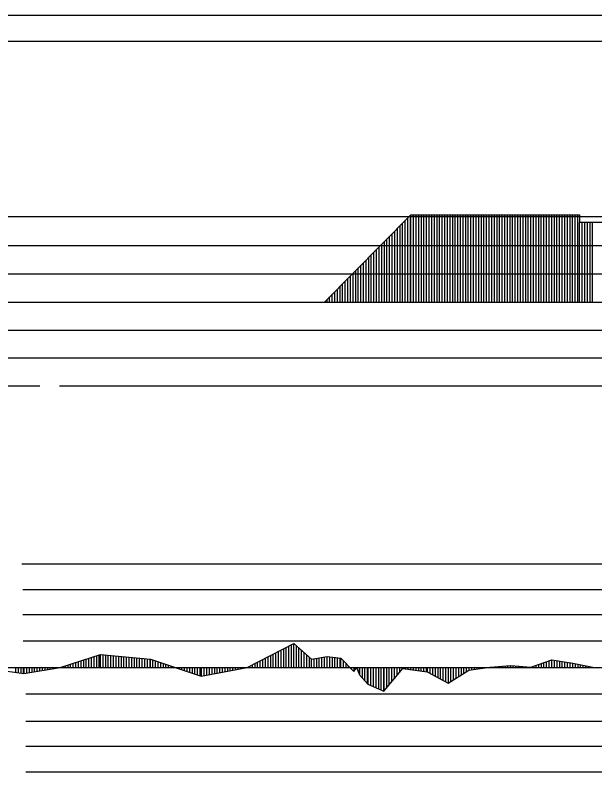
# Model space of a CAD drawing. Extents: x 2 to 10148, y 0 to 380.
# Drawn here: x 9870 to 9925.6, y 232 to 304.5 of the extents above; entities that cross this region are included whole.
import ezdxf

# ---------------------------------------------------------------- set-up
doc = ezdxf.new("R2010")
doc.units = 0
for name, color, linetype in [('POSUN_CARA', 7, 'Continuous'), ('POSUN_RASTR', 7, 'Continuous'), ('ZRYCHL_CARA', 7, 'Continuous'), ('ZRYCHL_RASTR', 7, 'Continuous')]:
    doc.layers.add(name, color=color, linetype=linetype)

msp = doc.modelspace()

# ---------------------------------------------------------------- linework, layer by layer
at = {"layer": 'POSUN_CARA'}
for p, q in [((9892.289, 242.026), (9896.753, 244.305)), ((9896.753, 244.305), (9898.453, 242.821)), ((9896.753, 242), (9896.753, 244.305)), ((9895.289, 242), (9895.289, 243.557)), ((9895.539, 242), (9895.539, 243.685)), ((9895.789, 242), (9895.789, 243.813)), ((9896.039, 242), (9896.039, 243.94)), ((9896.289, 242), (9896.289, 244.068)), ((9896.539, 242), (9896.539, 244.195)), ((9897.003, 242), (9897.003, 244.087)), ((9897.253, 242), (9897.253, 243.868)), ((9897.503, 242), (9897.503, 243.65)), ((9874.36, 242.022), (9878.221, 243.27)), ((9876.86, 242), (9876.86, 242.83)), ((9877.11, 242), (9877.11, 242.911)), ((9877.36, 242), (9877.36, 242.991)), ((9877.61, 242), (9877.61, 243.072)), ((9877.86, 242), (9877.86, 243.153)), ((9878.11, 242), (9878.11, 243.234)), ((9878.221, 243.27), (9883.001, 242.797)), ((9878.221, 242), (9878.221, 243.27)), ((9878.471, 242), (9878.471, 243.245)), ((9878.721, 242), (9878.721, 243.22)), ((9878.971, 242), (9878.971, 243.196)), ((9879.221, 242), (9879.221, 243.171)), ((9879.471, 242), (9879.471, 243.146)), ((9879.721, 242), (9879.721, 243.121)), ((9879.971, 242), (9879.971, 243.097)), ((9880.221, 242), (9880.221, 243.072)), ((9880.471, 242), (9880.471, 243.047)), ((9880.721, 242), (9880.721, 243.023)), ((9880.971, 242), (9880.971, 242.998)), ((9881.221, 242), (9881.221, 242.973)), ((9881.471, 242), (9881.471, 242.948)), ((9881.721, 242), (9881.721, 242.924)), ((9881.971, 242), (9881.971, 242.899)), ((9882.221, 242), (9882.221, 242.874)), ((9882.471, 242), (9882.471, 242.85)), ((9894.039, 242), (9894.039, 242.919)), ((9894.289, 242), (9894.289, 243.047)), ((9894.539, 242), (9894.539, 243.175)), ((9894.789, 242), (9894.789, 243.302)), ((9895.039, 242), (9895.039, 243.43)), ((9897.753, 242), (9897.753, 243.432)), ((9898.003, 242), (9898.003, 243.213)), ((9898.253, 242), (9898.253, 242.995)), ((9898.453, 242.821), (9899.956, 243.072)), ((9898.703, 242), (9898.703, 242.863)), ((9898.953, 242), (9898.953, 242.904)), ((9899.203, 242), (9899.203, 242.946)), ((9899.453, 242), (9899.453, 242.988)), ((9899.703, 242), (9899.703, 243.03)), ((9899.953, 242), (9899.953, 243.072)), ((9899.956, 243.072), (9901.263, 242.919)), ((9899.956, 242), (9899.956, 243.072)), ((9900.206, 242), (9900.206, 243.043)), ((9900.456, 242), (9900.456, 243.013)), ((9900.706, 242), (9900.706, 242.984)), ((9900.956, 242), (9900.956, 242.955)), ((9901.206, 242), (9901.206, 242.925)), ((9901.263, 242.919), (9902.504, 241.632)), ((9901.263, 242), (9901.263, 242.919)), ((9874.86, 242), (9874.86, 242.184)), ((9875.11, 242), (9875.11, 242.265)), ((9875.36, 242), (9875.36, 242.345)), ((9875.61, 242), (9875.61, 242.426)), ((9875.86, 242), (9875.86, 242.507)), ((9876.11, 242), (9876.11, 242.588)), ((9876.36, 242), (9876.36, 242.668)), ((9876.61, 242), (9876.61, 242.749)), ((9882.721, 242), (9882.721, 242.825)), ((9882.971, 242), (9882.971, 242.8)), ((9883.001, 242.797), (9887.889, 241.176)), ((9883.001, 242), (9883.001, 242.797)), ((9883.251, 242), (9883.251, 242.714)), ((9883.501, 242), (9883.501, 242.631)), ((9883.751, 242), (9883.751, 242.549)), ((9884.001, 242), (9884.001, 242.466)), ((9884.251, 242), (9884.251, 242.383)), ((9884.501, 242), (9884.501, 242.3)), ((9884.751, 242), (9884.751, 242.217)), ((9885.001, 242), (9885.001, 242.134)), ((9892.539, 242), (9892.539, 242.154)), ((9892.789, 242), (9892.789, 242.281)), ((9893.039, 242), (9893.039, 242.409)), ((9893.289, 242), (9893.289, 242.537)), ((9893.539, 242), (9893.539, 242.664)), ((9893.789, 242), (9893.789, 242.792)), ((9898.453, 242), (9898.453, 242.821)), ((9901.513, 242), (9901.513, 242.659)), ((9901.763, 242), (9901.763, 242.4)), ((9902.013, 242), (9902.013, 242.141)), ((9915.545, 242.033), (9917.552, 242.212)), ((9916.545, 242), (9916.545, 242.122)), ((9916.795, 242), (9916.795, 242.144)), ((9917.045, 242), (9917.045, 242.167)), ((9917.295, 242), (9917.295, 242.189)), ((9917.545, 242), (9917.545, 242.211)), ((9917.552, 242.212), (9919.497, 242.041)), ((9917.552, 242), (9917.552, 242.212)), ((9917.802, 242), (9917.802, 242.19)), ((9918.052, 242), (9918.052, 242.168)), ((9918.302, 242), (9918.302, 242.146)), ((9918.552, 242), (9918.552, 242.124)), ((9919.497, 242.041), (9921.5, 242.758)), ((9919.747, 242), (9919.747, 242.131)), ((9919.997, 242), (9919.997, 242.22)), ((9920.247, 242), (9920.247, 242.31)), ((9920.497, 242), (9920.497, 242.399)), ((9920.747, 242), (9920.747, 242.489)), ((9920.997, 242), (9920.997, 242.578)), ((9921.247, 242), (9921.247, 242.667)), ((9921.497, 242), (9921.497, 242.757)), ((9921.5, 242.758), (9923.512, 242.436)), ((9921.5, 242), (9921.5, 242.758)), ((9921.75, 242), (9921.75, 242.718)), ((9922, 242), (9922, 242.678)), ((9922.25, 242), (9922.25, 242.638)), ((9922.5, 242), (9922.5, 242.598)), ((9922.75, 242), (9922.75, 242.558)), ((9923, 242), (9923, 242.518)), ((9923.25, 242), (9923.25, 242.478)), ((9923.5, 242), (9923.5, 242.438)), ((9923.512, 242.436), (9925.593, 242)), ((9923.512, 242), (9923.512, 242.436)), ((9923.762, 242), (9923.762, 242.383)), ((9924.012, 242), (9924.012, 242.331)), ((9924.262, 242), (9924.262, 242.279)), ((9924.512, 242), (9924.512, 242.226)), ((9924.762, 242), (9924.762, 242.174)), ((9925.012, 242), (9925.012, 242.122)), ((9867.82, 241.872), (9870.876, 241.447)), ((9870.07, 242), (9870.07, 241.559)), ((9870.32, 242), (9870.32, 241.524)), ((9870.57, 242), (9870.57, 241.49)), ((9870.82, 242), (9870.82, 241.455)), ((9870.876, 241.447), (9874.36, 242.022)), ((9870.876, 242), (9870.876, 241.447)), ((9871.126, 242), (9871.126, 241.489)), ((9871.376, 242), (9871.376, 241.53)), ((9871.626, 242), (9871.626, 241.571)), ((9871.876, 242), (9871.876, 241.612)), ((9872.126, 242), (9872.126, 241.654)), ((9872.376, 242), (9872.376, 241.695)), ((9872.626, 242), (9872.626, 241.736)), ((9872.876, 242), (9872.876, 241.777)), ((9873.126, 242), (9873.126, 241.819)), ((9873.376, 242), (9873.376, 241.86)), ((9873.626, 242), (9873.626, 241.901)), ((9873.876, 242), (9873.876, 241.943)), ((9874.126, 242), (9874.126, 241.984)), ((9874.36, 242), (9874.36, 242.022)), ((9874.61, 242), (9874.61, 242.103)), ((9885.251, 242), (9885.251, 242.051)), ((9885.501, 242), (9885.501, 241.968)), ((9885.751, 242), (9885.751, 241.885)), ((9886.001, 242), (9886.001, 241.803)), ((9886.251, 242), (9886.251, 241.72)), ((9886.501, 242), (9886.501, 241.637)), ((9886.751, 242), (9886.751, 241.554)), ((9887.001, 242), (9887.001, 241.471)), ((9887.251, 242), (9887.251, 241.388)), ((9887.501, 242), (9887.501, 241.305)), ((9887.751, 242), (9887.751, 241.222)), ((9887.889, 241.176), (9892.289, 242.026)), ((9887.889, 242), (9887.889, 241.176)), ((9888.139, 242), (9888.139, 241.225)), ((9888.389, 242), (9888.389, 241.273)), ((9888.639, 242), (9888.639, 241.321)), ((9888.889, 242), (9888.889, 241.369)), ((9889.139, 242), (9889.139, 241.418)), ((9889.389, 242), (9889.389, 241.466)), ((9889.639, 242), (9889.639, 241.514)), ((9889.889, 242), (9889.889, 241.563)), ((9890.139, 242), (9890.139, 241.611)), ((9890.389, 242), (9890.389, 241.659)), ((9890.639, 242), (9890.639, 241.707)), ((9890.889, 242), (9890.889, 241.756)), ((9891.139, 242), (9891.139, 241.804)), ((9891.389, 242), (9891.389, 241.852)), ((9891.639, 242), (9891.639, 241.901)), ((9891.889, 242), (9891.889, 241.949)), ((9892.139, 242), (9892.139, 241.997)), ((9892.289, 242), (9892.289, 242.026)), ((9902.263, 242), (9902.263, 241.882)), ((9902.504, 242), (9902.504, 241.632)), ((9902.504, 241.632), (9902.763, 241.995)), ((9902.754, 242), (9902.754, 241.983)), ((9902.763, 242), (9902.763, 241.995)), ((9902.763, 241.995), (9903.048, 241.309)), ((9903.013, 242), (9903.013, 241.393)), ((9903.048, 242), (9903.048, 241.309)), ((9903.298, 242), (9903.298, 241.04)), ((9903.548, 242), (9903.548, 240.771)), ((9903.798, 242), (9903.798, 240.501)), ((9903.867, 242), (9903.867, 240.427)), ((9904.117, 242), (9904.117, 240.316)), ((9904.367, 242), (9904.367, 240.204)), ((9904.617, 242), (9904.617, 240.093)), ((9904.867, 242), (9904.867, 239.981)), ((9905.117, 242), (9905.117, 239.87)), ((9905.367, 242), (9905.367, 239.758)), ((9905.381, 242), (9905.381, 239.752)), ((9905.381, 239.752), (9907.2, 241.904)), ((9905.631, 242), (9905.631, 240.047)), ((9905.881, 242), (9905.881, 240.343)), ((9906.131, 242), (9906.131, 240.639)), ((9906.381, 242), (9906.381, 240.935)), ((9906.631, 242), (9906.631, 241.231)), ((9906.881, 242), (9906.881, 241.527)), ((9907.131, 242), (9907.131, 241.823)), ((9907.2, 242), (9907.2, 241.904)), ((9907.2, 241.904), (9909.552, 241.597)), ((9907.45, 242), (9907.45, 241.871)), ((9907.7, 242), (9907.7, 241.839)), ((9907.95, 242), (9907.95, 241.806)), ((9908.2, 242), (9908.2, 241.774)), ((9908.45, 242), (9908.45, 241.741)), ((9908.7, 242), (9908.7, 241.708)), ((9908.95, 242), (9908.95, 241.676)), ((9909.2, 242), (9909.2, 241.643)), ((9909.45, 242), (9909.45, 241.611)), ((9909.552, 242), (9909.552, 241.597)), ((9909.552, 241.597), (9911.543, 240.498)), ((9909.802, 242), (9909.802, 241.459)), ((9910.052, 242), (9910.052, 241.321)), ((9910.302, 242), (9910.302, 241.183)), ((9910.552, 242), (9910.552, 241.045)), ((9910.802, 242), (9910.802, 240.907)), ((9911.052, 242), (9911.052, 240.769)), ((9911.302, 242), (9911.302, 240.631)), ((9911.543, 242), (9911.543, 240.498)), ((9911.543, 240.498), (9913.552, 241.752)), ((9911.793, 242), (9911.793, 240.654)), ((9912.043, 242), (9912.043, 240.81)), ((9912.293, 242), (9912.293, 240.966)), ((9912.543, 242), (9912.543, 241.122)), ((9912.793, 242), (9912.793, 241.278)), ((9913.043, 242), (9913.043, 241.434)), ((9913.293, 242), (9913.293, 241.59)), ((9913.543, 242), (9913.543, 241.746)), ((9913.552, 241.752), (9915.545, 242.033)), ((9913.552, 242), (9913.552, 241.752)), ((9913.802, 242), (9913.802, 241.787)), ((9914.052, 242), (9914.052, 241.822)), ((9914.302, 242), (9914.302, 241.858)), ((9914.552, 242), (9914.552, 241.893)), ((9914.802, 242), (9914.802, 241.928)), ((9915.052, 242), (9915.052, 241.964)), ((9915.302, 242), (9915.302, 241.999)), ((9915.545, 242), (9915.545, 242.033)), ((9915.795, 242), (9915.795, 242.055)), ((9916.045, 242), (9916.045, 242.078)), ((9916.295, 242), (9916.295, 242.1)), ((9918.802, 242), (9918.802, 242.102)), ((9919.052, 242), (9919.052, 242.08)), ((9919.302, 242), (9919.302, 242.058)), ((9919.497, 242), (9919.497, 242.041)), ((9925.262, 242), (9925.262, 242.069)), ((9925.512, 242), (9925.512, 242.017)), ((9903.048, 241.309), (9903.867, 240.427)), ((9903.867, 240.427), (9905.381, 239.752))]:
    msp.add_line(p, q, dxfattribs=at)
at = {"layer": 'POSUN_RASTR'}
for p, q in [((9867.156, 285.208), (9970.166, 285.208)), ((9867.105, 282.419), (9970.116, 282.419)), ((9867.19, 279.708), (9970.201, 279.708)), ((9754.574, 269), (9872.394, 269)), ((9874.281, 269), (9970.101, 269)), ((9870.689, 251.951), (9966.51, 251.951)), ((9870.79, 249.49), (9966.61, 249.49)), ((9870.79, 247.103), (9966.61, 247.103)), ((9870.815, 244.566), (9966.635, 244.566)), ((9867.82, 242), (10055.71, 242)), ((9871.066, 239.476), (9966.886, 239.476)), ((9871.066, 236.86), (9966.886, 236.86)), ((9871.066, 234.475), (9966.886, 234.475)), ((9871.066, 232.014), (9966.886, 232.014))]:
    msp.add_line(p, q, dxfattribs=at)
at = {"layer": 'ZRYCHL_CARA'}
for p, q in [((9899.691, 277), (9907.991, 285.382)), ((9907.691, 277), (9907.691, 285.079)), ((9907.941, 277), (9907.941, 285.332)), ((9907.991, 277), (9907.991, 285.382)), ((9907.991, 285.382), (9924.16, 285.382)), ((9908.241, 277), (9908.241, 285.382)), ((9908.491, 277), (9908.491, 285.382)), ((9908.741, 277), (9908.741, 285.382)), ((9908.991, 277), (9908.991, 285.382)), ((9909.241, 277), (9909.241, 285.382)), ((9909.491, 277), (9909.491, 285.382)), ((9909.741, 277), (9909.741, 285.382)), ((9909.991, 277), (9909.991, 285.382)), ((9910.241, 277), (9910.241, 285.382)), ((9910.491, 277), (9910.491, 285.382)), ((9910.741, 277), (9910.741, 285.382)), ((9910.991, 277), (9910.991, 285.382)), ((9911.241, 277), (9911.241, 285.382)), ((9911.491, 277), (9911.491, 285.382)), ((9911.741, 277), (9911.741, 285.382)), ((9911.991, 277), (9911.991, 285.382)), ((9912.241, 277), (9912.241, 285.382)), ((9912.491, 277), (9912.491, 285.382)), ((9912.741, 277), (9912.741, 285.382)), ((9912.991, 277), (9912.991, 285.382)), ((9913.241, 277), (9913.241, 285.382)), ((9913.491, 277), (9913.491, 285.382)), ((9913.741, 277), (9913.741, 285.382)), ((9913.991, 277), (9913.991, 285.382)), ((9914.241, 277), (9914.241, 285.382)), ((9914.491, 277), (9914.491, 285.382)), ((9914.741, 277), (9914.741, 285.382)), ((9914.991, 277), (9914.991, 285.382)), ((9915.241, 277), (9915.241, 285.382)), ((9915.491, 277), (9915.491, 285.382)), ((9915.741, 277), (9915.741, 285.382)), ((9915.991, 277), (9915.991, 285.382)), ((9916.241, 277), (9916.241, 285.382)), ((9916.491, 277), (9916.491, 285.382)), ((9916.741, 277), (9916.741, 285.382)), ((9916.991, 277), (9916.991, 285.382)), ((9917.241, 277), (9917.241, 285.382)), ((9917.491, 277), (9917.491, 285.382)), ((9917.741, 277), (9917.741, 285.382)), ((9917.991, 277), (9917.991, 285.382)), ((9918.241, 277), (9918.241, 285.382)), ((9918.491, 277), (9918.491, 285.382)), ((9918.741, 277), (9918.741, 285.382)), ((9918.991, 277), (9918.991, 285.382)), ((9919.241, 277), (9919.241, 285.382)), ((9919.491, 277), (9919.491, 285.382)), ((9919.741, 277), (9919.741, 285.382)), ((9919.991, 277), (9919.991, 285.382)), ((9920.241, 277), (9920.241, 285.382)), ((9920.491, 277), (9920.491, 285.382)), ((9920.741, 277), (9920.741, 285.382)), ((9920.991, 277), (9920.991, 285.382)), ((9921.241, 277), (9921.241, 285.382)), ((9921.491, 277), (9921.491, 285.382)), ((9921.741, 277), (9921.741, 285.382)), ((9921.991, 277), (9921.991, 285.382)), ((9922.241, 277), (9922.241, 285.382)), ((9922.491, 277), (9922.491, 285.382)), ((9922.741, 277), (9922.741, 285.382)), ((9922.991, 277), (9922.991, 285.382)), ((9923.241, 277), (9923.241, 285.382)), ((9923.491, 277), (9923.491, 285.382)), ((9923.741, 277), (9923.741, 285.382)), ((9923.991, 277), (9923.991, 285.382)), ((9924.16, 285.382), (9924.16, 284.66)), ((9906.941, 277), (9906.941, 284.322)), ((9907.191, 277), (9907.191, 284.574)), ((9907.441, 277), (9907.441, 284.827)), ((9924.16, 277), (9924.16, 284.66)), ((9924.16, 284.66), (9927.847, 284.66)), ((9924.41, 277), (9924.41, 284.66)), ((9924.66, 277), (9924.66, 284.66)), ((9924.91, 277), (9924.91, 284.66)), ((9925.16, 277), (9925.16, 284.66)), ((9925.41, 277), (9925.41, 284.66)), ((9906.191, 277), (9906.191, 283.564)), ((9906.441, 277), (9906.441, 283.817)), ((9906.691, 277), (9906.691, 284.069)), ((9905.441, 277), (9905.441, 282.807)), ((9905.691, 277), (9905.691, 283.06)), ((9905.941, 277), (9905.941, 283.312)), ((9904.691, 277), (9904.691, 282.05)), ((9904.941, 277), (9904.941, 282.302)), ((9905.191, 277), (9905.191, 282.555)), ((9903.941, 277), (9903.941, 281.292)), ((9904.191, 277), (9904.191, 281.545)), ((9904.441, 277), (9904.441, 281.797)), ((9903.191, 277), (9903.191, 280.535)), ((9903.441, 277), (9903.441, 280.787)), ((9903.691, 277), (9903.691, 281.04)), ((9902.691, 277), (9902.691, 280.03)), ((9902.941, 277), (9902.941, 280.282)), ((9901.941, 277), (9901.941, 279.272)), ((9902.191, 277), (9902.191, 279.525)), ((9902.441, 277), (9902.441, 279.777)), ((9901.191, 277), (9901.191, 278.515)), ((9901.441, 277), (9901.441, 278.767)), ((9901.691, 277), (9901.691, 279.02)), ((9900.441, 277), (9900.441, 277.757)), ((9900.691, 277), (9900.691, 278.01)), ((9900.941, 277), (9900.941, 278.262)), ((9867.82, 277), (10055.71, 277)), ((9899.941, 277), (9899.941, 277.252)), ((9900.191, 277), (9900.191, 277.505))]:
    msp.add_line(p, q, dxfattribs=at)
at = {"layer": 'ZRYCHL_RASTR'}
for p, q in [((9352, 304.5), (9968.375, 304.5)), ((9352, 302), (9968.242, 302)), ((9349.003, 274.333), (9970.181, 274.333)), ((9348.95, 271.667), (9970.196, 271.667))]:
    msp.add_line(p, q, dxfattribs=at)

doc.saveas('drawing.dxf')
